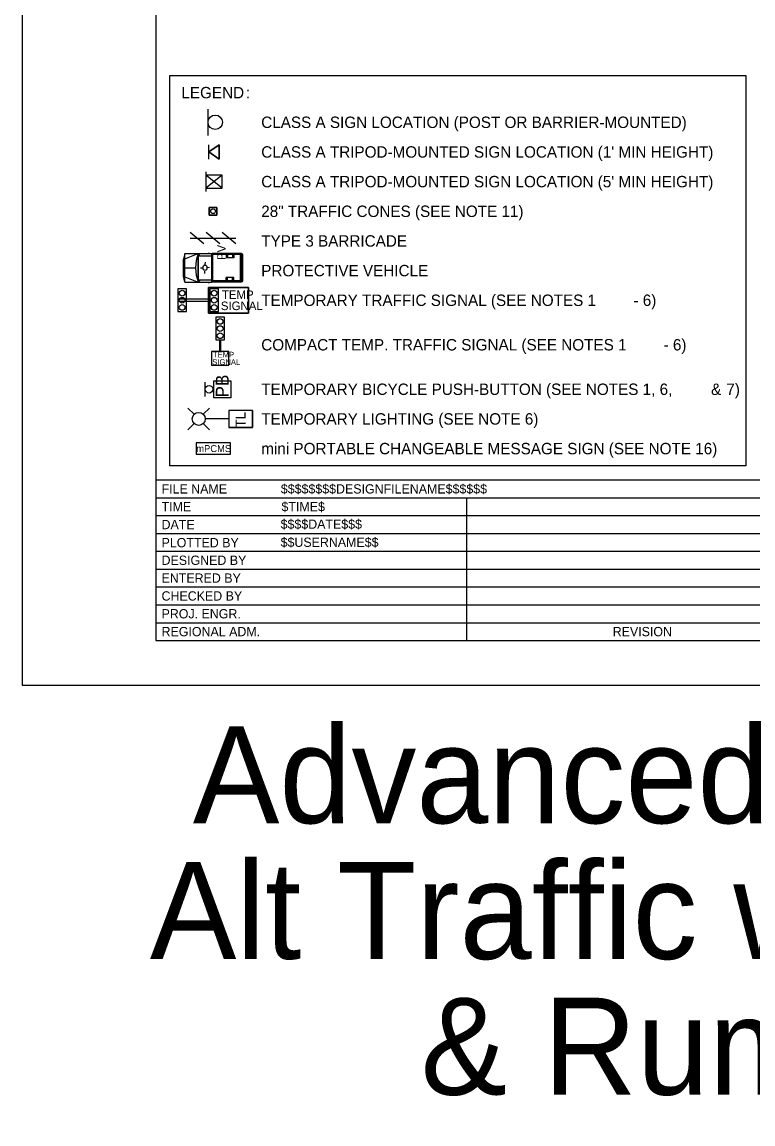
# Model space of a CAD drawing. Extents: x 99976 to 100136, y 99905 to 100011.
# Drawn here: x 100039.06 to 100044.19, y 99906.61 to 99914.34 of the extents above; entities that cross this region are included whole.
import ezdxf

# ---------------------------------------------------------------- set-up
doc = ezdxf.new("R2010")
doc.units = 0
for name, color, linetype in [('SH_GI_PlotLimits', 7, 'Continuous'), ('SH_GI_SheetBorder', 7, 'Continuous'), ('SH_GI_SheetLocationText', 7, 'Continuous'), ('SH_GI_SheetTextInCells', 7, 'Continuous'), ('SH_GI_TitleBlockText', 7, 'Continuous'), ('TR_WZ_BarricadeType3', 7, 'Continuous'), ('TR_WZ_PortableChangeMessageSign', 7, 'Continuous'), ('TR_WZ_PortableLightStandard', 7, 'Continuous'), ('TR_WZ_PortableSignMount5ftMinBlk-Wht', 7, 'Continuous'), ('TR_WZ_PortableSignMountBlk-Wht', 7, 'Continuous'), ('TR_WZ_ProtectiveVehicle', 7, 'Continuous'), ('TR_WZ_Sign', 7, 'Continuous'), ('TR_WZ_TempSignal', 7, 'Continuous'), ('TR_WZ_TrafficCone', 7, 'Continuous'), ('TR_WZ_WorkZoneDetails', 7, 'Continuous'), ('TR_WZ_WorkZoneTextCurrent', 7, 'Continuous')]:
    doc.layers.add(name, color=color, linetype=linetype)

msp = doc.modelspace()

# ---------------------------------------------------------------- linework, layer by layer
at = {"layer": 'SH_GI_PlotLimits'}
msp.add_lwpolyline([(100039.0625, 99909.6875), (100056.0625, 99909.6875), (100056.0625, 99920.6875), (100039.0625, 99920.6875)], close=True, dxfattribs=at)
at = {"layer": 'SH_GI_SheetBorder'}
for p, q in [((100040, 99920.375), (100040, 99910)), ((100040, 99911.1259), (100055.75, 99911.1259)), ((100040, 99911.0008), (100047.4566, 99911.0008)), ((100042.179, 99911.0008), (100042.179, 99910)), ((100040, 99910.8757), (100042.1821, 99910.8757)), ((100042.1821, 99910.8757), (100045.4466, 99910.8757)), ((100040, 99910.7506), (100042.1821, 99910.7506)), ((100042.1821, 99910.7506), (100045.4466, 99910.7506)), ((100040, 99910.6255), (100045.4466, 99910.6255)), ((100040, 99910.5004), (100045.4466, 99910.5004)), ((100040, 99910.3753), (100045.4466, 99910.3753)), ((100040, 99910.2502), (100045.4466, 99910.2502)), ((100040, 99910.1251), (100045.4466, 99910.1251)), ((100040, 99910), (100055.75, 99910))]:
    msp.add_line(p, q, dxfattribs=at)
at = {"layer": 'TR_WZ_BarricadeType3'}
for p, q in [((100040.3381, 99912.7823), (100040.2425, 99912.8615)), ((100040.2425, 99912.8219), (100040.5625, 99912.8219)), ((100040.4503, 99912.7823), (100040.3547, 99912.8615)), ((100040.5625, 99912.7823), (100040.4669, 99912.8615))]:
    msp.add_line(p, q, dxfattribs=at)
at = {"layer": 'TR_WZ_PortableChangeMessageSign'}
msp.add_lwpolyline([(100040.2841, 99911.3059), (100040.5241, 99911.3059), (100040.5241, 99911.3859), (100040.2841, 99911.3859)], close=True, dxfattribs=at)
msp.add_lwpolyline([(100040.2841, 99911.3059), (100040.5241, 99911.3059), (100040.5241, 99911.3859), (100040.2841, 99911.3859), (100040.2841, 99911.3059)], dxfattribs=at)
at = {"layer": 'TR_WZ_PortableLightStandard'}
for p, q in [((100040.2692, 99911.5863), (100040.2261, 99911.6293)), ((100040.3339, 99911.5863), (100040.377, 99911.6293)), ((100040.6777, 99911.6139), (100040.5117, 99911.6139)), ((100040.5117, 99911.6139), (100040.5117, 99911.4939)), ((100040.6777, 99911.6139), (100040.5117, 99911.6139)), ((100040.6777, 99911.6139), (100040.6777, 99911.4939)), ((100040.2692, 99911.5215), (100040.2261, 99911.4784)), ((100040.3339, 99911.5215), (100040.377, 99911.4784)), ((100040.5117, 99911.5539), (100040.3473, 99911.5539)), ((100040.6777, 99911.4939), (100040.5117, 99911.4939)), ((100040.5117, 99911.4939), (100040.6777, 99911.4939))]:
    msp.add_line(p, q, dxfattribs=at)
for points in [[(100040.5117, 99911.6139), (100040.5117, 99911.5539), (100040.5117, 99911.4939)], [(100040.6777, 99911.4939), (100040.6777, 99911.5539), (100040.6777, 99911.6139)]]:
    msp.add_lwpolyline(points, dxfattribs=at)
msp.add_circle((100040.3015, 99911.5539), 0.0457, dxfattribs=at)
msp.add_circle((100040.3015, 99911.5539), 0.0457, dxfattribs=at)
at = {"layer": 'TR_WZ_PortableSignMount5ftMinBlk-Wht'}
for p, q in [((100040.3512, 99913.2869), (100040.3512, 99913.1489)), ((100040.4663, 99913.1731), (100040.3512, 99913.2627)), ((100040.4663, 99913.2627), (100040.3512, 99913.1731)), ((100040.4088, 99913.2179), (100040.4088, 99913.2179)), ((100040.4089, 99913.2178), (100040.4089, 99913.2178))]:
    msp.add_line(p, q, dxfattribs=at)
msp.add_lwpolyline([(100040.4663, 99913.1731), (100040.4663, 99913.2627), (100040.3512, 99913.2627), (100040.3512, 99913.1731)], close=True, dxfattribs=at)
at = {"layer": 'TR_WZ_PortableSignMountBlk-Wht'}
msp.add_line((100040.3728, 99913.3759), (100040.3728, 99913.4759), dxfattribs=at)
msp.add_lwpolyline([(100040.3728, 99913.4258), (100040.4447, 99913.4759), (100040.4447, 99913.3759)], close=True, dxfattribs=at)
at = {"layer": 'TR_WZ_ProtectiveVehicle'}
for p, q in [((100040.2036, 99912.7139), (100040.1944, 99912.6735)), ((100040.2036, 99912.5139), (100040.2036, 99912.7139)), ((100040.2036, 99912.7139), (100040.3925, 99912.7139)), ((100040.2036, 99912.6773), (100040.2981, 99912.7139)), ((100040.2981, 99912.5139), (100040.2981, 99912.7139)), ((100040.2998, 99912.5139), (100040.2998, 99912.7139)), ((100040.3098, 99912.6984), (100040.2998, 99912.7139)), ((100040.3668, 99912.7167), (100040.3781, 99912.7167)), ((100040.3925, 99912.5139), (100040.3925, 99912.7139)), ((100040.601, 99912.7139), (100040.3953, 99912.7139)), ((100040.3953, 99912.5139), (100040.3953, 99912.7139)), ((100040.601, 99912.5139), (100040.601, 99912.7139)), ((100040.1944, 99912.5543), (100040.1944, 99912.6735)), ((100040.2998, 99912.6984), (100040.3925, 99912.6984)), ((100040.3458, 99912.6524), (100040.3455, 99912.6373)), ((100040.5952, 99912.7059), (100040.4011, 99912.7059)), ((100040.4011, 99912.5219), (100040.4011, 99912.7059)), ((100040.4938, 99912.7059), (100040.4938, 99912.6829)), ((100040.5488, 99912.6829), (100040.4938, 99912.6829)), ((100040.5038, 99912.7059), (100040.5038, 99912.6829)), ((100040.5378, 99912.7059), (100040.5378, 99912.6829)), ((100040.5488, 99912.7059), (100040.5488, 99912.6829)), ((100040.5952, 99912.5219), (100040.5952, 99912.7059)), ((100040.6061, 99912.7106), (100040.6017, 99912.7106)), ((100040.6017, 99912.5172), (100040.6017, 99912.7106)), ((100040.6106, 99912.5233), (100040.6106, 99912.7045)), ((100040.2036, 99912.6139), (100040.2795, 99912.6139)), ((100040.315, 99912.6138), (100040.3276, 99912.6138)), ((100040.3451, 99912.5743), (100040.3451, 99912.5904)), ((100040.3592, 99912.6142), (100040.3592, 99912.6142)), ((100040.376, 99912.6147), (100040.3611, 99912.6143)), ((100040.6106, 99912.628), (100040.6017, 99912.6242)), ((100040.6106, 99912.5998), (100040.6017, 99912.6036)), ((100040.6082, 99912.6139), (100040.6041, 99912.6139)), ((100040.6061, 99912.6111), (100040.6061, 99912.6167)), ((100040.2036, 99912.5139), (100040.1944, 99912.5543)), ((100040.2036, 99912.5505), (100040.2981, 99912.5139)), ((100040.2036, 99912.5139), (100040.3925, 99912.5139)), ((100040.2998, 99912.5139), (100040.3118, 99912.5294)), ((100040.2998, 99912.5294), (100040.3925, 99912.5294)), ((100040.3668, 99912.5111), (100040.3781, 99912.5111)), ((100040.601, 99912.5139), (100040.3953, 99912.5139)), ((100040.5952, 99912.5219), (100040.4011, 99912.5219)), ((100040.5488, 99912.5449), (100040.4938, 99912.5449)), ((100040.4938, 99912.5219), (100040.4938, 99912.5449)), ((100040.5038, 99912.5219), (100040.5038, 99912.5449)), ((100040.5378, 99912.5219), (100040.5378, 99912.5449)), ((100040.5488, 99912.5219), (100040.5488, 99912.5449)), ((100040.6061, 99912.5172), (100040.6017, 99912.5172))]:
    msp.add_line(p, q, dxfattribs=at)
for centre, major_axis, start_param, end_param in [((100040.4331, 99912.6139), (0, -0.2099), 4.215852, 5.209111), ((100040.6061, 99912.7045), (0, 0.0061), 4.712389, 6.283185), ((100040.6061, 99912.5233), (0, -0.0061), 6.283185, 7.853982)]:
    msp.add_ellipse(centre, major_axis=major_axis, ratio=0.73155, start_param=start_param, end_param=end_param, dxfattribs=at)
for centre, major_axis in [((100040.3451, 99912.6139), (0, 0.0193)), ((100040.6061, 99912.6139), (0, 0.00282))]:
    msp.add_ellipse(centre, major_axis=major_axis, ratio=0.73155, dxfattribs=at)
at = {"layer": 'TR_WZ_Sign'}
for p, q in [((100040.3668, 99913.5407), (100040.3668, 99913.7271)), ((100040.3474, 99911.7119), (100040.3474, 99911.8119))]:
    msp.add_line(p, q, dxfattribs=at)
for centre, radius in [((100040.4172, 99913.634), 0.0504), ((100040.4172, 99913.634), 0.0504), ((100040.3744, 99911.762), 0.027), ((100040.3744, 99911.762), 0.027)]:
    msp.add_circle(centre, radius, dxfattribs=at)
at = {"layer": 'TR_WZ_TempSignal'}
for p, q in [((100040.215, 99912.4658), (100040.1551, 99912.4658)), ((100040.1551, 99912.4658), (100040.1551, 99912.306)), ((100040.215, 99912.306), (100040.215, 99912.4658)), ((100040.3701, 99912.4759), (100040.6501, 99912.4759)), ((100040.3701, 99912.2959), (100040.3701, 99912.4759)), ((100040.6501, 99912.4759), (100040.3701, 99912.4759)), ((100040.3701, 99912.4759), (100040.3701, 99912.3926)), ((100040.44, 99912.4658), (100040.3801, 99912.4658)), ((100040.3801, 99912.4658), (100040.3801, 99912.306)), ((100040.44, 99912.306), (100040.44, 99912.4658)), ((100040.6501, 99912.4759), (100040.6501, 99912.2959)), ((100040.6501, 99912.2959), (100040.6501, 99912.4759)), ((100040.3701, 99912.3926), (100040.1551, 99912.3926)), ((100040.1551, 99912.3926), (100040.1551, 99912.3792)), ((100040.1551, 99912.3792), (100040.3701, 99912.3792)), ((100040.3701, 99912.3792), (100040.3701, 99912.3926)), ((100040.3701, 99912.3926), (100040.3701, 99912.3792)), ((100040.3701, 99912.3792), (100040.3701, 99912.2959)), ((100040.1551, 99912.306), (100040.215, 99912.306)), ((100040.6501, 99912.2959), (100040.3701, 99912.2959)), ((100040.3701, 99912.2959), (100040.6501, 99912.2959)), ((100040.3801, 99912.306), (100040.44, 99912.306)), ((100040.4819, 99912.2672), (100040.422, 99912.2672)), ((100040.422, 99912.2672), (100040.422, 99912.1075)), ((100040.4819, 99912.1075), (100040.4819, 99912.2672)), ((100040.422, 99912.1075), (100040.4819, 99912.1075)), ((100040.5119, 99912.0275), (100040.3919, 99912.0275)), ((100040.3919, 99912.0275), (100040.3919, 99911.983)), ((100040.5119, 99911.9297), (100040.5119, 99912.0275)), ((100040.3919, 99911.983), (100040.3919, 99911.9742)), ((100040.3919, 99911.9742), (100040.3919, 99911.9297)), ((100040.3919, 99911.9297), (100040.5119, 99911.9297))]:
    msp.add_line(p, q, dxfattribs=at)
for points in [[(100040.215, 99912.4658), (100040.1551, 99912.4658), (100040.1551, 99912.306), (100040.215, 99912.306), (100040.215, 99912.4658)], [(100040.44, 99912.4658), (100040.3801, 99912.4658), (100040.3801, 99912.306), (100040.44, 99912.306), (100040.44, 99912.4658)], [(100040.4819, 99912.2672), (100040.422, 99912.2672), (100040.422, 99912.1075), (100040.4819, 99912.1075), (100040.4819, 99912.2672)], [(100040.5119, 99912.0275), (100040.3919, 99912.0275), (100040.3919, 99911.9297), (100040.5119, 99911.9297), (100040.5119, 99912.0275)]]:
    msp.add_lwpolyline(points, dxfattribs=at)
for points in [[(100040.4494, 99912.1075), (100040.4544, 99912.1075), (100040.4544, 99912.0275), (100040.4494, 99912.0275)], [(100040.4064, 99911.7019), (100040.4064, 99911.8219), (100040.5264, 99911.8219), (100040.5264, 99911.7019)], [(100040.4064, 99911.7019), (100040.4064, 99911.8219), (100040.5264, 99911.8219), (100040.5264, 99911.7019)]]:
    msp.add_lwpolyline(points, close=True, dxfattribs=at)
for centre in [(100040.1851, 99912.4358), (100040.1851, 99912.4358), (100040.1851, 99912.3859), (100040.1851, 99912.3859), (100040.4101, 99912.4358), (100040.4101, 99912.4358), (100040.4101, 99912.3859), (100040.4101, 99912.3859), (100040.1851, 99912.336), (100040.1851, 99912.336), (100040.4101, 99912.336), (100040.4101, 99912.336), (100040.4519, 99912.2373), (100040.4519, 99912.2373), (100040.4519, 99912.1874), (100040.4519, 99912.1874), (100040.4519, 99912.1374), (100040.4519, 99912.1374)]:
    msp.add_circle(centre, 0.02, dxfattribs=at)
at = {"layer": 'TR_WZ_TrafficCone'}
for points in [[(100040.3759, 99913.0366), (100040.4293, 99913.0366), (100040.4293, 99912.9832), (100040.3759, 99912.9832), (100040.3759, 99913.0366)], [(100040.3759, 99912.9832), (100040.4293, 99912.9832), (100040.4293, 99913.0366), (100040.3759, 99913.0366), (100040.3759, 99912.9832)]]:
    msp.add_lwpolyline(points, dxfattribs=at)
msp.add_circle((100040.4026, 99913.0099), 0.0167, dxfattribs=at)
at = {"layer": 'TR_WZ_WorkZoneDetails'}
msp.add_lwpolyline([(100040.4447, 99913.3759), (100040.4447, 99913.4759), (100040.3728, 99913.4258), (100040.4447, 99913.3759)], dxfattribs=at)
at = {"layer": 'TR_WZ_WorkZoneTextCurrent'}
msp.add_lwpolyline([(100040.1, 99913.9613), (100044.1384, 99913.9613), (100044.1384, 99911.2259), (100040.1, 99911.2259)], close=True, dxfattribs=at)

# ---------------------------------------------------------------- texts
at = {"layer": 'SH_GI_SheetLocationText'}
for s, p in [('Advanced', (100040.2607, 99908.7191)), ('Alt Traffic w/ Channelization Devices', (100039.9592, 99907.7671)), ('& Rumble Strips (40 mph)', (100041.8582, 99906.8151))]:
    msp.add_text(s, height=0.68, dxfattribs=at).set_placement(p)
at = {"layer": 'SH_GI_SheetTextInCells'}
for s, height, p in [('FILE NAME', 0.06505, (100040.041, 99911.0308)), ('TIME', 0.06505, (100040.041, 99910.9057)), ('DATE', 0.06505, (100040.041, 99910.7806)), ('PLOTTED BY', 0.06505, (100040.041, 99910.6538)), ('DESIGNED BY', 0.065052, (100040.041, 99910.5304)), ('ENTERED BY', 0.06505, (100040.041, 99910.4053)), ('CHECKED BY', 0.06505, (100040.041, 99910.2802)), ('PROJ. ENGR.', 0.065052, (100040.041, 99910.1551)), ('REGIONAL ADM.', 0.065052, (100040.041, 99910.03)), ('REVISION', 0.06505, (100043.2048, 99910.03))]:
    msp.add_text(s, height=height, dxfattribs=at).set_placement(p)
at = {"layer": 'SH_GI_TitleBlockText'}
for s, height, p in [('$$$$$$$$DESIGNFILENAME$$$$$$', 0.065052, (100040.8775, 99911.0308)), ('$TIME$', 0.06505, (100040.882, 99910.9059)), ('$$$$DATE$$$', 0.065052, (100040.8759, 99910.7835)), ('$$USERNAME$$', 0.065052, (100040.8759, 99910.6567))]:
    msp.add_text(s, height=height, dxfattribs=at).set_placement(p)
at = {"layer": 'TR_WZ_PortableChangeMessageSign'}
msp.add_text('mPCMS', height=0.04909, rotation=360, dxfattribs=at).set_placement((100040.2845, 99911.3214))
at = {"layer": 'TR_WZ_PortableLightStandard'}
msp.add_text('TL', height=0.07, rotation=90, dxfattribs=at).set_placement((100040.6297, 99911.4937))
at = {"layer": 'TR_WZ_ProtectiveVehicle'}
msp.add_text('PV', height=0.06, rotation=90, dxfattribs=at).set_placement((100040.4913, 99912.6677))
at = {"layer": 'TR_WZ_TempSignal'}
for s, height, p in [('TEMP', 0.06, (100040.4641, 99912.3949)), ('SIGNAL', 0.06, (100040.4567, 99912.3169)), ('TEMP', 0.04, (100040.4013, 99911.9846)), ('SIGNAL', 0.04, (100040.3963, 99911.9326))]:
    msp.add_text(s, height=height, dxfattribs=at).set_placement(p)
msp.add_text('PB', height=0.09, rotation=90, dxfattribs=at).set_placement((100040.5114, 99911.7042))
at = {"layer": 'TR_WZ_WorkZoneTextCurrent'}
for s, p in [('LEGEND', (100040.18, 99913.8019)), (':', (100040.6328, 99913.8019)), ('CLASS A SIGN LOCATION (POST OR BARRIER-MOUNTED)', (100040.74, 99913.5939)), ("CLASS A TRIPOD-MOUNTED SIGN LOCATION (1' MIN HEIGHT)", (100040.74, 99913.3859)), ("CLASS A TRIPOD-MOUNTED SIGN LOCATION (5' MIN HEIGHT)", (100040.74, 99913.1779)), ('28" TRAFFIC CONES (SEE NOTE 11)', (100040.74, 99912.9699)), ('TYPE 3 BARRICADE', (100040.74, 99912.7619)), ('PROTECTIVE VEHICLE', (100040.74, 99912.5539)), ('TEMPORARY TRAFFIC SIGNAL (SEE NOTES 1', (100040.74, 99912.3459)), ('- 6)', (100043.3504, 99912.3459)), ('COMPACT TEMP. TRAFFIC SIGNAL (SEE NOTES 1', (100040.74, 99912.0339)), ('- 6)', (100043.5616, 99912.0339)), ('TEMPORARY BICYCLE PUSH-BUTTON (SEE NOTES 1, 6,', (100040.74, 99911.7219)), ('&', (100043.8945, 99911.7219)), ('7)', (100044.0017, 99911.7219)), ('TEMPORARY LIGHTING (SEE NOTE 6)', (100040.74, 99911.5139)), ('mini PORTABLE CHANGEABLE MESSAGE SIGN (SEE NOTE 16)', (100040.74, 99911.3059))]:
    msp.add_text(s, height=0.08, rotation=360, dxfattribs=at).set_placement(p)

doc.saveas('drawing.dxf')
